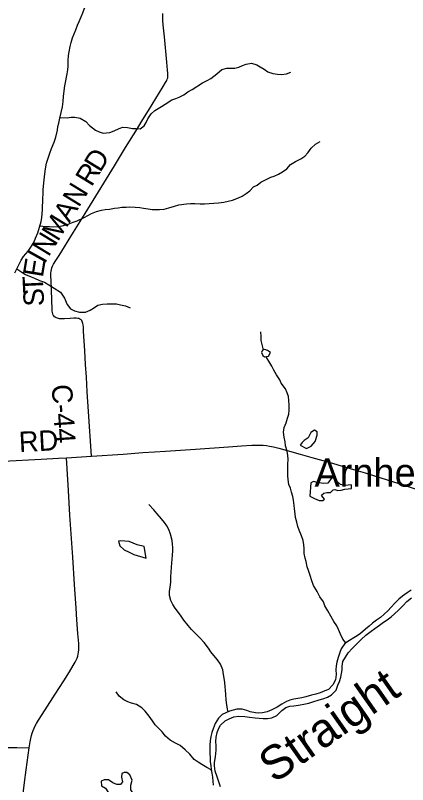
# Model space of a CAD drawing. Extents: x 1451455 to 1749751, y 218250 to 574981.
# Drawn here: x 1583559 to 1589330, y 338538 to 349860 of the extents above; entities that cross this region are included whole.
import ezdxf

# ---------------------------------------------------------------- set-up
doc = ezdxf.new("R2010")
doc.units = 0
for name, color, linetype in [('GM_X_County_Road', 7, 'Continuous'), ('GM_X_County_Road_Text', 7, 'Continuous'), ('GM_X_Minor_Lake', 7, 'Continuous'), ('GM_X_Minor_River', 7, 'Continuous'), ('GM_X_Minor_River_Text', 7, 'Continuous'), ('GM_X_Township_Road', 7, 'Continuous'), ('GM_X_Unincorporated_Text', 7, 'Continuous')]:
    doc.layers.add(name, color=color, linetype=linetype)

msp = doc.modelspace()

# ---------------------------------------------------------------- linework, layer by layer
at = {"layer": 'GM_X_County_Road'}
for points in [[(1584676, 343372), (1584635, 344032), (1584617, 344320), (1584603, 344533), (1584591, 344720), (1584578, 344922), (1584563, 345214), (1584559, 345276), (1584556, 345305), (1584553, 345324), (1584548, 345341), (1584543, 345354), (1584535, 345367), (1584525, 345378), (1584517, 345385), (1584507, 345391), (1584493, 345397), (1584477, 345400), (1584454, 345402), (1584419, 345402), (1584364, 345400), (1584282, 345396), (1584236, 345394), (1584210, 345394), (1584194, 345397), (1584176, 345402), (1584157, 345409), (1584143, 345418), (1584135, 345425), (1584125, 345438), (1584116, 345450), (1584109, 345469), (1584104, 345486), (1584101, 345506), (1584100, 345529), (1584099, 345562), (1584097, 345644), (1584089, 345847), (1584080, 346037), (1584081, 346067), (1584083, 346093), (1584088, 346120), (1584095, 346142), (1584105, 346167), (1584120, 346196), (1584152, 346250), (1584202, 346327), (1584415, 346670), (1584584, 346943), (1584741, 347201), (1585015, 347645), (1585181, 347917), (1585353, 348196), (1585409, 348288), (1585516, 348461), (1585680, 348726), (1585734, 348812), (1585769, 348871), (1585785, 348902), (1585794, 348923), (1585800, 348943), (1585803, 348961), (1585803, 348978), (1585802, 349008), (1585798, 349055), (1585786, 349173), (1585751, 349545), (1585733, 349721), (1585728, 349787), (1585726, 349827), (1585727, 349860), (1585729, 349889)], [(1584676, 343372), (1585142, 343404), (1585436, 343424), (1585607, 343435), (1585767, 343444), (1586209, 343473), (1586693, 343508), (1586886, 343523), (1587037, 343533), (1587106, 343535), (1587155, 343535), (1587205, 343532), (1587251, 343527), (1587296, 343520), (1587354, 343508), (1587437, 343488), (1587558, 343456), (1587747, 343403), (1587918, 343355), (1588189, 343278), (1588403, 343216), (1588570, 343168), (1588705, 343126), (1588934, 343054), (1589093, 343003), (1589322, 342932), (1589468, 342884)], [(1579515, 343164), (1579808, 343170), (1580034, 343174), (1580155, 343177), (1580522, 343188), (1580955, 343200), (1581116, 343207), (1581385, 343215), (1581683, 343221), (1581942, 343227), (1582090, 343231), (1582214, 343236), (1582339, 343242), (1582594, 343256), (1582964, 343278), (1583383, 343299), (1583940, 343328), (1584194, 343343)], [(1583763, 339080), (1583776, 339166), (1583786, 339218), (1583796, 339259), (1583807, 339297), (1583820, 339334), (1583835, 339370), (1583846, 339393), (1583870, 339436), (1583900, 339487), (1583998, 339638), (1584146, 339870), (1584269, 340064), (1584355, 340200), (1584411, 340289), (1584439, 340338), (1584455, 340370), (1584466, 340398), (1584475, 340427), (1584483, 340459), (1584488, 340488), (1584491, 340521), (1584492, 340561), (1584490, 340614), (1584479, 340764), (1584465, 340964), (1584452, 341137), (1584429, 341481), (1584402, 341887), (1584361, 342505), (1584339, 342865), (1584319, 343186), (1584310, 343350)], [(1584194, 343343), (1584310, 343350)], [(1584310, 343350), (1584676, 343372)], [(1583733, 338861), (1583763, 339080)], [(1583294, 335531), (1583316, 335726), (1583325, 335794), (1583347, 336013), (1583379, 336329), (1583417, 336701), (1583455, 337030), (1583485, 337294), (1583497, 337375), (1583510, 337456), (1583533, 337562), (1583556, 337661), (1583586, 337802), (1583597, 337867), (1583622, 338036), (1583647, 338204), (1583694, 338569), (1583718, 338757), (1583733, 338861)]]:
    msp.add_lwpolyline(points, dxfattribs=at)
at = {"layer": 'GM_X_Minor_Lake'}
for points in [[(1587283, 344842), (1587310, 344896), (1587269, 344928), (1587229, 344943), (1587193, 344933), (1587182, 344899), (1587201, 344855), (1587225, 344833)], [(1587225, 344833), (1587283, 344842)], [(1587844, 343486), (1587912, 343517), (1587967, 343590), (1587997, 343680), (1588001, 343728), (1587962, 343755), (1587907, 343722), (1587868, 343642), (1587810, 343603), (1587777, 343571), (1587751, 343533)], [(1587751, 343533), (1587844, 343486)], [(1587893, 342785), (1587959, 342750), (1588028, 342719), (1588084, 342719), (1588106, 342738), (1588083, 342769), (1588061, 342797), (1588096, 342829), (1588142, 342836), (1588194, 342839), (1588234, 342877), (1588258, 342884), (1588302, 342868), (1588352, 342873), (1588404, 342886), (1588456, 342890), (1588506, 342895), (1588503, 342949), (1588405, 342942), (1588341, 342953), (1588292, 342998), (1588221, 343063), (1588158, 342974), (1588092, 342969), (1588000, 342984), (1587944, 342997), (1587904, 342982)], [(1587904, 342982), (1587893, 342785)], [(1585452, 342043), (1585351, 342066), (1585291, 342091), (1585234, 342118), (1585168, 342121), (1585106, 342128), (1585074, 342123), (1585093, 342052), (1585160, 341995), (1585235, 341958), (1585301, 341925), (1585484, 341872)], [(1585484, 341872), (1585452, 342043)], [(1585297, 338403), (1585259, 338463), (1585258, 338530), (1585275, 338601), (1585241, 338684), (1585197, 338717), (1585157, 338717), (1585125, 338700), (1585122, 338648), (1585137, 338577), (1585105, 338540), (1585049, 338537), (1584993, 338565), (1584930, 338610), (1584864, 338609), (1584822, 338590), (1584827, 338520), (1584886, 338483), (1584941, 338390), (1585037, 338278)]]:
    msp.add_lwpolyline(points, dxfattribs=at)
at = {"layer": 'GM_X_Minor_River'}
for points in [[(1584528, 349840), (1584551, 349900), (1584570, 349954), (1584599, 350023), (1584624, 350081), (1584641, 350137), (1584666, 350219), (1584691, 350277), (1584720, 350344), (1584755, 350420), (1584788, 350486), (1584820, 350539), (1584871, 350605), (1584940, 350648), (1585006, 350687), (1585073, 350736), (1585140, 350787), (1585202, 350837), (1585265, 350902), (1585304, 350953)], [(1583548, 346070), (1583577, 346122), (1583614, 346199), (1583645, 346257), (1583680, 346311), (1583749, 346392), (1583798, 346465), (1583833, 346527), (1583856, 346583), (1583889, 346659), (1583914, 346745), (1583939, 346826), (1583946, 346882), (1583953, 346943), (1583956, 346997), (1583959, 347055), (1583962, 347113), (1583963, 347167), (1583966, 347233), (1583967, 347291), (1583971, 347347), (1583981, 347440), (1583990, 347528), (1584003, 347604), (1584018, 347684), (1584042, 347760), (1584067, 347833), (1584092, 347901), (1584127, 347993), (1584154, 348067), (1584176, 348171), (1584184, 348223), (1584199, 348275), (1584214, 348345), (1584232, 348429), (1584251, 348515), (1584260, 348591), (1584265, 348667), (1584274, 348751), (1584287, 348825), (1584303, 348897), (1584309, 348949), (1584322, 349001), (1584331, 349061), (1584334, 349111), (1584337, 349193), (1584342, 349271), (1584349, 349325), (1584364, 349403), (1584381, 349463), (1584400, 349531), (1584425, 349589), (1584446, 349647), (1584473, 349714), (1584499, 349768), (1584528, 349840)], [(1584217, 348359), (1584318, 348351), (1584378, 348360), (1584434, 348363), (1584510, 348348), (1584593, 348297), (1584648, 348240), (1584735, 348169), (1584791, 348144), (1584850, 348127), (1584950, 348137), (1585013, 348162), (1585085, 348195), (1585139, 348213), (1585207, 348210), (1585283, 348195), (1585335, 348194), (1585393, 348191), (1585453, 348234), (1585484, 348286), (1585509, 348338), (1585558, 348409), (1585612, 348462), (1585707, 348521), (1585762, 348554), (1585858, 348615), (1585917, 348638), (1585969, 348658), (1586039, 348691), (1586098, 348734), (1586162, 348767), (1586312, 348869), (1586380, 348900), (1586432, 348930), (1586525, 349002), (1586598, 349063), (1586668, 349082), (1586722, 349082), (1586786, 349083), (1586846, 349096), (1586901, 349121), (1586953, 349144), (1587033, 349157), (1587109, 349130), (1587160, 349105), (1587219, 349068), (1587275, 349027), (1587346, 349004), (1587416, 348995), (1587474, 348990), (1587548, 348999), (1587612, 349024)], [(1583920, 346763), (1584006, 346751), (1584060, 346752), (1584116, 346748), (1584188, 346751), (1584248, 346762), (1584336, 346787), (1584409, 346816), (1584467, 346837), (1584570, 346887), (1584626, 346917), (1584680, 346944), (1584753, 346973), (1584827, 346992), (1584881, 347001), (1584943, 347010), (1585015, 347021), (1585069, 347030), (1585125, 347036), (1585187, 347039), (1585241, 347040), (1585319, 347039), (1585389, 347032), (1585443, 347023), (1585511, 347012), (1585572, 347005), (1585628, 347002), (1585680, 347001), (1585748, 347010), (1585814, 347028), (1585899, 347052), (1585963, 347071), (1586077, 347088), (1586137, 347093), (1586201, 347092), (1586275, 347087), (1586343, 347088), (1586411, 347093), (1586477, 347098), (1586549, 347101), (1586625, 347110), (1586691, 347125), (1586755, 347142), (1586843, 347175), (1586894, 347198), (1586954, 347239), (1587007, 347279), (1587064, 347336), (1587114, 347363), (1587172, 347405), (1587257, 347451), (1587315, 347477), (1587366, 347496), (1587428, 347521), (1587490, 347556), (1587551, 347603), (1587606, 347663), (1587680, 347712), (1587757, 347747), (1587819, 347786), (1587860, 347837), (1587911, 347907), (1587976, 347964), (1588042, 348003)], [(1583580, 346128), (1583654, 346080), (1583706, 346048), (1583789, 346012), (1583841, 345991), (1583914, 345958), (1583986, 345931), (1584053, 345896), (1584128, 345845), (1584221, 345785), (1584282, 345696), (1584322, 345605), (1584367, 345540), (1584429, 345511), (1584504, 345492), (1584588, 345493), (1584657, 345520), (1584721, 345561), (1584772, 345593), (1584838, 345610), (1584910, 345615), (1584982, 345616), (1585044, 345613), (1585105, 345602), (1585179, 345583), (1585248, 345558)], [(1587208, 344937), (1587175, 345076), (1587174, 345132), (1587171, 345202)], [(1588422, 340627), (1588377, 340679), (1588342, 340754), (1588311, 340823), (1588286, 340873), (1588245, 340938), (1588198, 341015), (1588158, 341096), (1588111, 341168), (1588090, 341227), (1588039, 341300), (1588000, 341378), (1587943, 341470), (1587918, 341538), (1587898, 341617), (1587871, 341687), (1587854, 341741), (1587835, 341822), (1587824, 341872), (1587809, 341941), (1587808, 342011), (1587804, 342067), (1587793, 342129), (1587767, 342200), (1587734, 342283), (1587715, 342337), (1587702, 342401), (1587679, 342470), (1587674, 342524), (1587665, 342596), (1587659, 342647), (1587651, 342727), (1587639, 342779), (1587622, 342840), (1587607, 342900), (1587582, 342954), (1587573, 343027), (1587566, 343081), (1587565, 343143), (1587566, 343199), (1587569, 343249), (1587570, 343330), (1587565, 343384), (1587558, 343448), (1587535, 343523), (1587528, 343581), (1587511, 343653), (1587502, 343726), (1587515, 343796), (1587542, 343865), (1587561, 343933), (1587580, 343989), (1587589, 344051), (1587588, 344125), (1587581, 344192), (1587578, 344250), (1587559, 344306), (1587534, 344365), (1587471, 344446), (1587448, 344498), (1587399, 344569), (1587360, 344640), (1587333, 344697), (1587302, 344747), (1587249, 344836)], [(1586690, 339609), (1586678, 339648), (1586669, 339714), (1586660, 339788), (1586655, 339866), (1586652, 339927), (1586646, 339977), (1586639, 340043), (1586630, 340103), (1586623, 340160), (1586612, 340228), (1586575, 340311), (1586530, 340375), (1586479, 340436), (1586436, 340493), (1586401, 340546), (1586334, 340631), (1586273, 340696), (1586151, 340822), (1586100, 340879), (1586039, 340956), (1585996, 341015), (1585957, 341073), (1585908, 341136), (1585873, 341191), (1585844, 341249), (1585825, 341320), (1585826, 341382), (1585835, 341444), (1585844, 341518), (1585847, 341598), (1585852, 341664), (1585857, 341734), (1585862, 341800), (1585867, 341850), (1585870, 341921), (1585873, 341975), (1585876, 342027), (1585872, 342079), (1585863, 342133), (1585843, 342226), (1585814, 342292), (1585785, 342345), (1585753, 342398), (1585710, 342452), (1585647, 342525), (1585594, 342580), (1585524, 342660)], [(1589383, 341402), (1589325, 341361), (1589254, 341310)], [(1589254, 341310), (1589201, 341265), (1589142, 341208), (1589088, 341150), (1589037, 341095), (1588986, 341047), (1588930, 340998), (1588873, 340957), (1588814, 340912), (1588762, 340868), (1588711, 340825), (1588638, 340764), (1588588, 340726), (1588537, 340697), (1588477, 340660), (1588406, 340617), (1588351, 340535), (1588334, 340484), (1588309, 340408), (1588290, 340340), (1588278, 340286), (1588273, 340228), (1588278, 340160), (1588267, 340078), (1588229, 340006), (1588165, 339939), (1588114, 339917), (1588044, 339888), (1587980, 339867), (1587916, 339852), (1587833, 339829), (1587771, 339816), (1587713, 339805), (1587657, 339794), (1587599, 339779), (1587546, 339759), (1587480, 339724), (1587409, 339677), (1587333, 339640), (1587263, 339611), (1587196, 339594), (1587142, 339591), (1587090, 339594), (1587015, 339607), (1586963, 339629), (1586897, 339648), (1586819, 339648), (1586761, 339632), (1586711, 339617), (1586655, 339596), (1586602, 339568), (1586548, 339515), (1586499, 339438), (1586467, 339358), (1586447, 339306), (1586432, 339244), (1586425, 339182), (1586422, 339116), (1586419, 339054), (1586418, 338992), (1586423, 338936), (1586426, 338875), (1586432, 338819), (1586441, 338761), (1586448, 338705), (1586457, 338649), (1586466, 338586), (1586471, 338530)], [(1589087, 341006), (1589138, 341053), (1589197, 341104), (1589262, 341174), (1589317, 341231), (1589387, 341286)], [(1586577, 338503), (1586550, 338581), (1586527, 338650), (1586500, 338738), (1586490, 338814), (1586488, 338865), (1586503, 338945), (1586511, 339045), (1586512, 339111), (1586509, 339173), (1586514, 339237), (1586529, 339307), (1586545, 339359), (1586578, 339414), (1586643, 339478), (1586705, 339505), (1586774, 339534), (1586848, 339543), (1586934, 339540), (1587004, 339531), (1587085, 339523), (1587147, 339515), (1587203, 339510), (1587269, 339511), (1587333, 339520), (1587404, 339557), (1587481, 339628), (1587539, 339671), (1587597, 339692), (1587657, 339698), (1587724, 339707), (1587828, 339725), (1587878, 339736), (1587948, 339760), (1588016, 339779), (1588095, 339804), (1588153, 339827), (1588211, 339858), (1588276, 339929), (1588305, 340003), (1588326, 340057), (1588345, 340117), (1588356, 340171), (1588365, 340227), (1588367, 340283), (1588378, 340349), (1588415, 340414), (1588454, 340478), (1588521, 340547), (1588582, 340610), (1588645, 340674), (1588716, 340737), (1588793, 340798), (1588847, 340835), (1588916, 340884), (1588974, 340929), (1589027, 340965), (1589087, 341006)], [(1586443, 338741), (1586437, 338755), (1586377, 338788), (1586302, 338835), (1586248, 338866), (1586191, 338909), (1586124, 338986), (1586059, 339049), (1585984, 339114), (1585915, 339149), (1585836, 339193), (1585767, 339252), (1585717, 339313), (1585662, 339370), (1585617, 339420), (1585576, 339475), (1585527, 339544), (1585468, 339621), (1585417, 339668), (1585340, 339717), (1585268, 339736), (1585214, 339755), (1585153, 339784), (1585086, 339839), (1585039, 339904)]]:
    msp.add_lwpolyline(points, dxfattribs=at)
at = {"layer": 'GM_X_Township_Road'}
msp.add_lwpolyline([(1580294, 338993), (1580455, 338998), (1580948, 339017), (1581758, 339046), (1582069, 339058), (1582394, 339068), (1582728, 339075), (1582977, 339079), (1583431, 339083), (1583579, 339084), (1583763, 339080)], dxfattribs=at)

# ---------------------------------------------------------------- texts
at = {"layer": 'GM_X_County_Road_Text'}
for s, rotation, p in [('D', 58.4925, (1584807, 347536)), ('R', 58.4927, (1584679, 347326)), ('N', 58.4927, (1584492, 347023)), ('A', 58.4927, (1584354, 346797)), ('M', 58.4927, (1584184, 346520)), ('N', 58.6455, (1584047, 346295)), ('I', 60.8665, (1583988, 346190)), ('E', 80.8001, (1583962, 345994)), ('T', 92.7267, (1583973, 345786)), ('S', 92.8069, (1583983, 345584)), ('C-44', 273.7684, (1584091, 344421)), ('RD', 2.9348, (1583617, 343432))]:
    msp.add_text(s, height=300, rotation=rotation, dxfattribs=at).set_placement(p)
at = {"layer": 'GM_X_Minor_River_Text'}
msp.add_text('Straight', height=500.2, rotation=35.0022, dxfattribs=at).set_placement((1587368, 338547))
at = {"layer": 'GM_X_Unincorporated_Text'}
msp.add_text('Arnheim', height=417, rotation=0, dxfattribs=at).set_placement((1587960, 342923))

doc.saveas('drawing.dxf')
